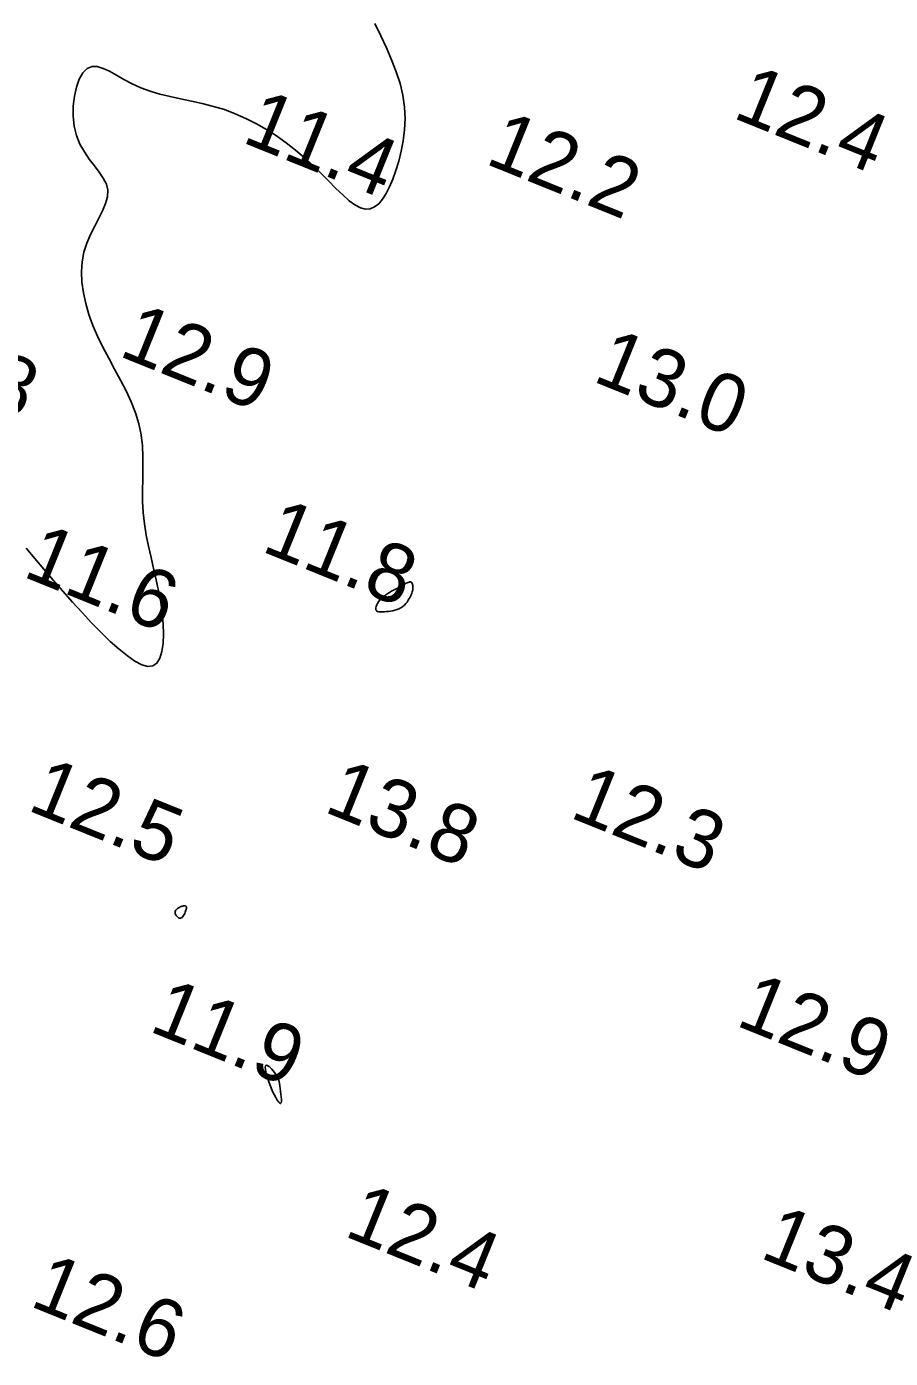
# Model space of a CAD drawing. Extents: x 3040093 to 3056816, y 408076 to 509144.
# Drawn here: x 3044220.9 to 3044295, y 440485.5 to 440599.8 of the extents above; entities that cross this region are included whole.
import ezdxf

# ---------------------------------------------------------------- set-up
doc = ezdxf.new("R2010")
doc.units = 0
doc.layers.add('V-CHAN-CONT-EL12-1112', color=7, linetype='Continuous')
doc.layers.add('V-TOPO-SOUN-0810', color=7, linetype='Continuous')

msp = doc.modelspace()

# ---------------------------------------------------------------- linework, layer by layer
at = {"layer": 'V-CHAN-CONT-EL12-1112'}
msp.add_lwpolyline([(3044220.86, 440555.05), (3044221.6, 440554.16), (3044222.38, 440553.23), (3044223.18, 440552.29), (3044224, 440551.35), (3044224.83, 440550.42), (3044225.66, 440549.51), (3044226.48, 440548.63), (3044227.29, 440547.8), (3044228.08, 440547.04), (3044228.83, 440546.36), (3044229.54, 440545.79), (3044230.19, 440545.34), (3044230.78, 440545.04), (3044231.29, 440544.9), (3044231.73, 440544.94), (3044232.07, 440545.18), (3044232.33, 440545.6), (3044232.5, 440546.16), (3044232.61, 440546.86), (3044232.64, 440547.66), (3044232.61, 440548.53), (3044232.53, 440549.46), (3044232.4, 440550.41), (3044232.22, 440551.37), (3044232.02, 440552.33), (3044231.79, 440553.29), (3044231.57, 440554.24), (3044231.35, 440555.21), (3044231.16, 440556.17), (3044231, 440557.12), (3044230.9, 440558.09), (3044230.85, 440559.04), (3044230.84, 440560), (3044230.86, 440560.96), (3044230.87, 440561.92), (3044230.87, 440562.87), (3044230.83, 440563.82), (3044230.72, 440564.77), (3044230.53, 440565.71), (3044230.24, 440566.65), (3044229.87, 440567.59), (3044229.43, 440568.53), (3044228.95, 440569.46), (3044228.44, 440570.4), (3044227.94, 440571.34), (3044227.44, 440572.28), (3044226.99, 440573.22), (3044226.58, 440574.16), (3044226.24, 440575.1), (3044225.97, 440576.04), (3044225.77, 440576.96), (3044225.65, 440577.87), (3044225.61, 440578.75), (3044225.67, 440579.61), (3044225.82, 440580.43), (3044226.07, 440581.21), (3044226.38, 440581.96), (3044226.74, 440582.67), (3044227.09, 440583.35), (3044227.41, 440583.99), (3044227.67, 440584.61), (3044227.83, 440585.19), (3044227.86, 440585.75), (3044227.74, 440586.28), (3044227.48, 440586.8), (3044227.13, 440587.32), (3044226.72, 440587.86), (3044226.28, 440588.43), (3044225.86, 440589.04), (3044225.48, 440589.7), (3044225.17, 440590.44), (3044224.98, 440591.25), (3044224.89, 440592.11), (3044224.9, 440592.98), (3044225, 440593.82), (3044225.18, 440594.6), (3044225.42, 440595.28), (3044225.73, 440595.83), (3044226.1, 440596.19), (3044226.51, 440596.36), (3044226.96, 440596.36), (3044227.46, 440596.21), (3044228.01, 440595.96), (3044228.61, 440595.63), (3044229.25, 440595.26), (3044229.95, 440594.88), (3044230.69, 440594.54), (3044231.49, 440594.25), (3044232.33, 440594), (3044233.21, 440593.79), (3044234.11, 440593.6), (3044235.04, 440593.4), (3044235.97, 440593.19), (3044236.92, 440592.95), (3044237.86, 440592.67), (3044238.79, 440592.32), (3044239.71, 440591.92), (3044240.61, 440591.46), (3044241.49, 440590.96), (3044242.34, 440590.41), (3044243.17, 440589.83), (3044243.97, 440589.2), (3044244.74, 440588.55), (3044245.47, 440587.87), (3044246.16, 440587.19), (3044246.81, 440586.53), (3044247.43, 440585.91), (3044248.01, 440585.35), (3044248.56, 440584.86), (3044249.06, 440584.49), (3044249.54, 440584.24), (3044249.97, 440584.13), (3044250.38, 440584.16), (3044250.75, 440584.32), (3044251.1, 440584.6), (3044251.43, 440584.98), (3044251.73, 440585.47), (3044252.02, 440586.05), (3044252.31, 440586.71), (3044252.57, 440587.45), (3044252.82, 440588.24), (3044253.04, 440589.1), (3044253.2, 440590), (3044253.31, 440590.93), (3044253.36, 440591.9), (3044253.31, 440592.89), (3044253.18, 440593.9), (3044252.94, 440594.91), (3044252.61, 440595.92), (3044252.21, 440596.95), (3044251.76, 440597.98), (3044251.27, 440599.01), (3044250.77, 440600.06)], dxfattribs=at)
for points in [[(3044250.9, 440549.68), (3044250.94, 440549.63), (3044251.01, 440549.6), (3044251.1, 440549.58), (3044251.2, 440549.57), (3044251.32, 440549.57), (3044251.45, 440549.57), (3044251.6, 440549.58), (3044251.77, 440549.6), (3044251.94, 440549.61), (3044252.12, 440549.64), (3044252.3, 440549.67), (3044252.49, 440549.71), (3044252.67, 440549.77), (3044252.84, 440549.84), (3044253.01, 440549.93), (3044253.16, 440550.03), (3044253.3, 440550.15), (3044253.42, 440550.29), (3044253.53, 440550.42), (3044253.63, 440550.57), (3044253.72, 440550.71), (3044253.8, 440550.84), (3044253.86, 440550.97), (3044253.91, 440551.08), (3044253.95, 440551.19), (3044253.98, 440551.28), (3044254.01, 440551.37), (3044254.02, 440551.45), (3044254.03, 440551.52), (3044254.04, 440551.59), (3044254.04, 440551.66), (3044254.03, 440551.72), (3044254.02, 440551.79), (3044254.02, 440551.85), (3044254, 440551.91), (3044253.99, 440551.96), (3044253.97, 440552.01), (3044253.95, 440552.05), (3044253.93, 440552.09), (3044253.9, 440552.11), (3044253.88, 440552.13), (3044253.84, 440552.14), (3044253.8, 440552.15), (3044253.75, 440552.14), (3044253.7, 440552.12), (3044253.63, 440552.1), (3044253.55, 440552.07), (3044253.46, 440552.03), (3044253.36, 440551.97), (3044253.25, 440551.92), (3044253.13, 440551.85), (3044252.99, 440551.78), (3044252.85, 440551.7), (3044252.7, 440551.62), (3044252.54, 440551.53), (3044252.38, 440551.44), (3044252.21, 440551.35), (3044252.04, 440551.25), (3044251.87, 440551.15), (3044251.71, 440551.04), (3044251.56, 440550.93), (3044251.41, 440550.81), (3044251.28, 440550.69), (3044251.17, 440550.56), (3044251.07, 440550.43), (3044250.99, 440550.29), (3044250.93, 440550.17), (3044250.88, 440550.04), (3044250.86, 440549.93), (3044250.85, 440549.83), (3044250.86, 440549.74)], [(3044234.16, 440523.32), (3044234.23, 440523.36), (3044234.3, 440523.43), (3044234.36, 440523.51), (3044234.41, 440523.6), (3044234.46, 440523.7), (3044234.5, 440523.8), (3044234.54, 440523.89), (3044234.57, 440523.98), (3044234.6, 440524.05), (3044234.61, 440524.12), (3044234.62, 440524.18), (3044234.62, 440524.23), (3044234.61, 440524.27), (3044234.59, 440524.3), (3044234.56, 440524.33), (3044234.53, 440524.34), (3044234.48, 440524.35), (3044234.43, 440524.35), (3044234.37, 440524.34), (3044234.31, 440524.33), (3044234.23, 440524.31), (3044234.16, 440524.28), (3044234.08, 440524.25), (3044234, 440524.21), (3044233.92, 440524.17), (3044233.85, 440524.12), (3044233.78, 440524.07), (3044233.72, 440524.01), (3044233.68, 440523.94), (3044233.65, 440523.87), (3044233.64, 440523.79), (3044233.65, 440523.7), (3044233.68, 440523.61), (3044233.73, 440523.53), (3044233.79, 440523.45), (3044233.86, 440523.38), (3044233.93, 440523.33), (3044234.01, 440523.3), (3044234.09, 440523.29)], [(3044242.58, 440509.09), (3044242.55, 440509.24), (3044242.52, 440509.38), (3044242.49, 440509.49), (3044242.45, 440509.59), (3044242.4, 440509.69), (3044242.34, 440509.8), (3044242.26, 440509.91), (3044242.17, 440510.04), (3044242.05, 440510.18), (3044241.93, 440510.32), (3044241.81, 440510.45), (3044241.7, 440510.55), (3044241.59, 440510.63), (3044241.5, 440510.67), (3044241.43, 440510.66), (3044241.39, 440510.6), (3044241.37, 440510.48), (3044241.38, 440510.31), (3044241.42, 440510.11), (3044241.47, 440509.88), (3044241.55, 440509.61), (3044241.64, 440509.33), (3044241.75, 440509.03), (3044241.87, 440508.73), (3044242, 440508.43), (3044242.14, 440508.15), (3044242.27, 440507.89), (3044242.4, 440507.68), (3044242.52, 440507.51), (3044242.61, 440507.41), (3044242.68, 440507.38), (3044242.73, 440507.43), (3044242.75, 440507.55), (3044242.75, 440507.73), (3044242.74, 440507.95), (3044242.71, 440508.19), (3044242.68, 440508.44), (3044242.64, 440508.68), (3044242.61, 440508.91)]]:
    msp.add_lwpolyline(points, close=True, dxfattribs=at)

# ---------------------------------------------------------------- texts
at = {"layer": 'V-TOPO-SOUN-0810'}
for s, p in [('12.4 ', (3044281.35, 440592.02)), ('11.4 ', (3044239.26, 440589.92)), ('12.2 ', (3044260.12, 440588.08)), ('10.8 ', (3044208.48, 440570.92)), ('12.9 ', (3044228.69, 440571.58)), ('13.0 ', (3044269.34, 440569.41)), ('11.8 ', (3044240.93, 440554.82)), ('11.6 ', (3044220.46, 440552.65)), ('12.5 ', (3044220.85, 440532.6)), ('13.8 ', (3044246.28, 440532.47)), ('12.3 ', (3044267.37, 440531.98)), ('11.9 ', (3044231.28, 440513.64)), ('12.9 ', (3044281.61, 440514.13)), ('12.4 ', (3044248.02, 440496.06)), ('13.4 ', (3044283.68, 440494.19)), ('12.6 ', (3044221.05, 440490.05))]:
    msp.add_text(s, height=5, rotation=338, dxfattribs=at).set_placement(p)

doc.saveas('drawing.dxf')
